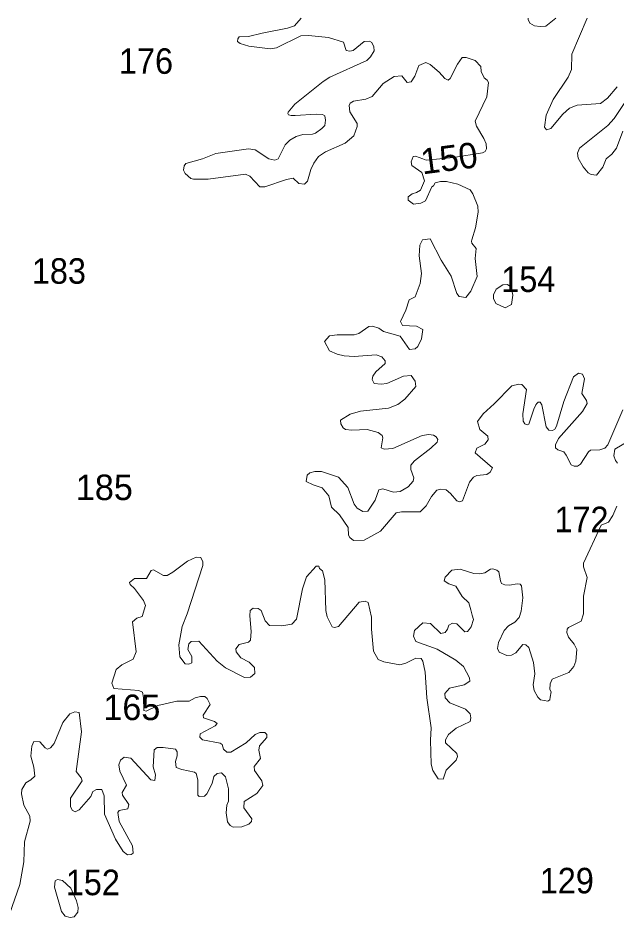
# Model space of a CAD drawing. Extents: x 499.9 to 555.3, y 9281.5 to 9336.8.
# Drawn here: x 528.35 to 532.1, y 9331.09 to 9336.78 of the extents above; entities that cross this region are included whole.
import ezdxf
from ezdxf.enums import TextEntityAlignment as Align

# ---------------------------------------------------------------- set-up
doc = ezdxf.new("R2010")
doc.units = 0
doc.header["$LTSCALE"] = 0.064
doc.layers.add('2', color=7, linetype='Continuous', lineweight=13)
doc.layers.add('21', color=7, linetype='Continuous')
doc.layers.add('61', color=7, linetype='Continuous')

msp = doc.modelspace()

# ---------------------------------------------------------------- linework, layer by layer
at = {"layer": '2'}
for points in [[(530.9348, 9336.4903), (530.9064, 9336.5026), (530.8627, 9336.4829), (530.837, 9336.4179), (530.8155, 9336.3812), (530.7893, 9336.3779), (530.756, 9336.4181), (530.7077, 9336.414), (530.6401, 9336.3706), (530.5699, 9336.2897), (530.5318, 9336.2738), (530.453, 9336.261), (530.4334, 9336.2479), (530.427, 9336.2331), (530.4302, 9336.1926), (530.4763, 9336.1201), (530.4771, 9336.1016), (530.455, 9336.0434), (530.4013, 9335.9969), (530.278, 9335.9429), (530.2344, 9335.9138), (530.2044, 9335.8717), (530.1856, 9335.8313), (530.1655, 9335.758), (530.1465, 9335.7409), (530.1102, 9335.744), (530.0748, 9335.7767), (530.0336, 9335.7701), (529.8983, 9335.7232), (529.8667, 9335.723), (529.8034, 9335.7908), (529.7761, 9335.8025), (529.5427, 9335.7709), (529.4504, 9335.7708), (529.4342, 9335.7762), (529.3988, 9335.8074), (529.3877, 9335.8287), (529.3921, 9335.8549), (529.402, 9335.8692), (529.5062, 9335.8995), (529.5896, 9335.933), (529.7947, 9335.9616), (529.8379, 9335.9551), (529.9232, 9335.8986), (529.9597, 9335.8909), (529.9819, 9335.8993), (530.0259, 9335.9861), (530.0551, 9336.0162), (530.0951, 9336.0393), (530.1354, 9336.0519), (530.1968, 9336.0537), (530.2143, 9336.0604), (530.2544, 9336.088), (530.2733, 9336.1077), (530.2785, 9336.1413), (530.2734, 9336.1684), (530.2588, 9336.1763), (530.2199, 9336.1796), (530.0888, 9336.1705), (530.0625, 9336.1705), (530.0464, 9336.1749), (530.0413, 9336.1836), (530.043, 9336.1915), (530.086, 9336.2414), (530.2629, 9336.383), (530.3043, 9336.4097), (530.5363, 9336.5151), (530.5599, 9336.5373), (530.5825, 9336.5761), (530.5807, 9336.6017), (530.5693, 9336.6287), (530.5533, 9336.6364), (530.5212, 9336.6344), (530.4517, 9336.5778), (530.43, 9336.573), (530.408, 9336.5783), (530.3907, 9336.6305), (530.2963, 9336.6588), (530.1723, 9336.6728), (530.1228, 9336.6692), (529.9716, 9336.5953), (529.931, 9336.589), (529.7965, 9336.6043), (529.7433, 9336.6212), (529.7273, 9336.6342), (529.7275, 9336.6507), (529.7372, 9336.6641), (529.7958, 9336.6646), (529.8801, 9336.687), (530.04, 9336.717), (530.0843, 9336.7318), (530.1259, 9336.7806)], [(531.7219, 9336.7797), (531.6594, 9336.7311), (531.6229, 9336.7274), (531.5887, 9336.7322), (531.5588, 9336.7498), (531.5474, 9336.7726), (531.5474, 9336.7798)], [(532.1064, 9336.3504), (532.0459, 9336.2786), (532.0008, 9336.2459), (531.8561, 9336.2353), (531.8071, 9336.2157), (531.7648, 9336.1791), (531.691, 9336.0882), (531.6637, 9336.0802), (531.6513, 9336.0982), (531.6615, 9336.1716), (531.7059, 9336.2706), (531.7982, 9336.4115), (531.819, 9336.4592), (531.822, 9336.5556), (531.9177, 9336.7796)], [(530.5705, 9334.5159), (530.5753, 9334.5363), (530.5936, 9334.5638), (530.6528, 9334.6166), (530.6525, 9334.6326), (530.631, 9334.6576), (530.5955, 9334.6709), (530.457, 9334.66), (530.395, 9334.6632), (530.3506, 9334.6737), (530.3032, 9334.6946), (530.2726, 9334.7534), (530.3023, 9334.7889), (530.3504, 9334.7951), (530.457, 9334.7956), (530.4871, 9334.8048), (530.5498, 9334.8485), (530.5726, 9334.8492), (530.6129, 9334.8379), (530.6409, 9334.8172), (530.7454, 9334.7866), (530.8047, 9334.7034), (530.8392, 9334.7072), (530.857, 9334.7224), (530.8789, 9334.7704), (530.8879, 9334.8298), (530.8477, 9334.8489), (530.7601, 9334.8542), (530.7471, 9334.8787), (530.7813, 9334.9509), (530.8025, 9335.0145), (530.8391, 9335.0346), (530.8719, 9335.1182), (530.8788, 9335.1806), (530.8661, 9335.291), (530.869, 9335.3568), (530.8861, 9335.3919), (530.9337, 9335.3969), (531.0026, 9335.2638), (531.0658, 9335.1626), (531.1014, 9335.0538), (531.115, 9335.0349), (531.1586, 9335.0295), (531.1894, 9335.0695), (531.229, 9335.1603), (531.2163, 9335.275), (531.2224, 9335.337), (531.1947, 9335.3707), (531.1937, 9335.382), (531.1944, 9335.3912), (531.2189, 9335.4653), (531.2352, 9335.5647), (531.2319, 9335.6011), (531.2009, 9335.6798), (531.1838, 9335.704), (531.1064, 9335.7399), (531.0356, 9335.7562), (530.9998, 9335.7564), (530.965, 9335.7481), (530.9554, 9335.7301), (530.9439, 9335.7237), (530.9045, 9335.6361), (530.875, 9335.6212), (530.8289, 9335.6153), (530.7952, 9335.6396), (530.7957, 9335.6602), (530.821, 9335.6796), (530.8491, 9335.6868), (530.8724, 9335.703), (530.8991, 9335.7604), (530.8825, 9335.8132), (530.8182, 9335.8577), (530.8142, 9335.8793), (530.8279, 9335.9125), (530.8423, 9335.9153), (530.8873, 9335.8993), (530.9098, 9335.8903), (531.0793, 9335.9068), (531.2619, 9335.9364), (531.2793, 9335.9442), (531.2861, 9335.9609), (531.2842, 9335.9926), (531.2706, 9336.0262), (531.2236, 9336.1043), (531.2162, 9336.1346), (531.2891, 9336.2868), (531.2987, 9336.377), (531.2923, 9336.3913), (531.2717, 9336.4067), (531.2547, 9336.4464), (531.2512, 9336.4781), (531.2162, 9336.5154), (531.1606, 9336.5347), (531.1342, 9336.5334), (531.1045, 9336.4927)], [(531.1045, 9336.4927), (531.0604, 9336.4033), (531.0474, 9336.392), (531.0264, 9336.4017), (530.9902, 9336.4423), (530.9348, 9336.4903)], [(532.1414, 9336.0718), (532.1026, 9335.9666), (532.0732, 9335.9279), (532.0364, 9335.8985), (532.017, 9335.8464), (531.9761, 9335.7965), (531.9439, 9335.8001), (531.9252, 9335.8117), (531.8938, 9335.8494), (531.8618, 9335.9022), (531.8577, 9335.9335), (531.871, 9335.9647), (532.0473, 9336.1071), (532.0883, 9336.1512), (532.1657, 9336.2707)], [(531.5418, 9334.2318), (531.5284, 9334.2386), (531.5177, 9334.2537), (531.5155, 9334.301), (531.5375, 9334.4538), (531.5076, 9334.4848), (531.4892, 9334.4861), (531.4462, 9334.4752), (531.3355, 9334.3623), (531.2661, 9334.3007), (531.2316, 9334.2513), (531.2453, 9334.2013), (531.2948, 9334.161), (531.2983, 9334.1372), (531.2766, 9334.1094), (531.2266, 9334.0855), (531.2165, 9334.0558), (531.3254, 9333.9624), (531.3099, 9333.9342), (531.2894, 9333.9199), (531.2274, 9333.9147), (531.2063, 9333.9033), (531.1815, 9333.8724), (531.1363, 9333.7561), (531.1175, 9333.7497), (531.1002, 9333.7545), (531.0623, 9333.8013), (531.034, 9333.8242), (530.9998, 9333.8288), (530.9754, 9333.8219), (530.9425, 9333.7829), (530.9097, 9333.7232), (530.8714, 9333.6864), (530.7546, 9333.6857), (530.7199, 9333.6792), (530.623, 9333.5654), (530.5204, 9333.5086), (530.454, 9333.5069), (530.4301, 9333.5251), (530.4222, 9333.54), (530.4196, 9333.5882), (530.3658, 9333.6668), (530.3156, 9333.7145), (530.2986, 9333.7868), (530.2579, 9333.8368), (530.2009, 9333.8546), (530.1576, 9333.8761), (530.1638, 9333.9159), (530.1803, 9333.9307), (530.2106, 9333.9396), (530.2531, 9333.9389), (530.3587, 9333.9028), (530.4175, 9333.8395), (530.4572, 9333.7352), (530.4765, 9333.7093), (530.5128, 9333.6892), (530.5443, 9333.6908), (530.5899, 9333.7591), (530.6115, 9333.8234), (530.6373, 9333.8304), (530.7043, 9333.8101), (530.7454, 9333.8128), (530.7961, 9333.8434), (530.8273, 9333.878), (530.8321, 9333.8982), (530.8119, 9333.9507), (530.8137, 9333.9787), (530.8356, 9334.0067), (530.9385, 9334.0843), (530.9774, 9334.1236), (530.9812, 9334.14), (530.9717, 9334.1557), (530.9551, 9334.1662), (530.9265, 9334.17), (530.8845, 9334.1646), (530.6995, 9334.0825), (530.6457, 9334.0791), (530.6276, 9334.0881), (530.6366, 9334.149), (530.6336, 9334.1641), (530.6081, 9334.1838), (530.5399, 9334.2027), (530.4427, 9334.1983), (530.4038, 9334.203), (530.3897, 9334.2118), (530.3732, 9334.2375), (530.373, 9334.2617), (530.433, 9334.2976), (530.4968, 9334.3176), (530.6726, 9334.3369), (530.7321, 9334.3584), (530.7743, 9334.3914), (530.8437, 9334.4718), (530.8408, 9334.5056), (530.8155, 9334.5412)], [(530.8155, 9334.5412), (530.7675, 9334.5371), (530.6616, 9334.4911), (530.6265, 9334.4864), (530.5832, 9334.4899), (530.5705, 9334.5159)], [(532.1422, 9334.3264), (532.0471, 9334.1056), (532.0294, 9334.0856), (531.9977, 9334.0747), (531.94, 9334.0728), (531.9264, 9334.0629), (531.8756, 9333.9841), (531.858, 9333.9721), (531.8375, 9333.9722), (531.818, 9333.9804), (531.7863, 9334.0408), (531.7708, 9334.0619), (531.7339, 9334.0753), (531.7194, 9334.0877), (531.7192, 9334.1061), (531.7394, 9334.1455), (531.8893, 9334.3145), (531.918, 9334.3643), (531.9145, 9334.385), (531.8847, 9334.4274), (531.9004, 9334.5205), (531.8891, 9334.5493), (531.863, 9334.5563), (531.8332, 9334.5328), (531.7714, 9334.3774), (531.7257, 9334.2229), (531.7161, 9334.2051), (531.7008, 9334.1953), (531.6779, 9334.1971), (531.6601, 9334.2197), (531.6332, 9334.3566), (531.624, 9334.3726), (531.6111, 9334.3734)], [(531.6111, 9334.3734), (531.602, 9334.3656), (531.5954, 9334.3561), (531.5833, 9334.3288), (531.552, 9334.236), (531.5418, 9334.2318)], [(532.1087, 9333.9905), (532.0959, 9334.0069), (532.0854, 9334.0376), (532.0922, 9334.0791), (532.2193, 9334.1546)], [(531.4429, 9332.787), (531.4707, 9332.8026), (531.5146, 9332.8543), (531.5335, 9332.8517), (531.5532, 9332.8355), (531.582, 9332.7427), (531.5901, 9332.6712), (531.5792, 9332.602), (531.5857, 9332.5668), (531.609, 9332.5247), (531.6257, 9332.5076), (531.6722, 9332.4989), (531.6836, 9332.507), (531.687, 9332.5243), (531.6918, 9332.5582), (531.6844, 9332.5735), (531.687, 9332.6083), (531.6997, 9332.6362), (531.8041, 9332.6781), (531.8336, 9332.7166), (531.8477, 9332.7508), (531.8524, 9332.8223), (531.8368, 9332.8566), (531.8014, 9332.9004), (531.7896, 9332.9307), (531.7924, 9332.9511), (531.8012, 9332.9619), (531.8807, 9333.0011), (531.8953, 9333.046), (531.8944, 9333.1566), (531.9177, 9333.2735), (531.8956, 9333.342), (531.8954, 9333.3638), (532.005, 9333.6032), (532.0522, 9333.6213), (532.0794, 9333.6633), (532.1044, 9333.7218)], [(529.8977, 9332.3038), (529.8674, 9332.3027), (529.8371, 9332.2901), (529.7812, 9332.2374), (529.6855, 9332.179), (529.6588, 9332.1788), (529.6376, 9332.1993), (529.6309, 9332.227), (529.618, 9332.2353), (529.508, 9332.2574), (529.4898, 9332.2727), (529.4923, 9332.2954), (529.5856, 9332.3438), (529.5984, 9332.3584), (529.5831, 9332.3725), (529.5139, 9332.3952), (529.5116, 9332.4121), (529.5541, 9332.4779), (529.5358, 9332.5153), (529.5216, 9332.5281), (529.4948, 9332.5287), (529.4608, 9332.5196), (529.4224, 9332.4999), (529.347, 9332.4999), (529.2272, 9332.4723), (529.1529, 9332.4357), (529.1392, 9332.4414), (529.1376, 9332.5215), (529.1299, 9332.5549), (529.107, 9332.566), (528.9509, 9332.5797), (528.939, 9332.6123), (528.9661, 9332.6988), (529.0015, 9332.728), (529.0722, 9332.7635), (529.0913, 9332.8096), (529.0692, 9332.9964), (529.0964, 9333.0203), (529.1288, 9333.0297), (529.15, 9333.0983), (529.1379, 9333.1298), (529.0803, 9333.2051), (529.0535, 9333.2308), (529.0493, 9333.2437), (529.081, 9333.2672), (529.1565, 9333.2676), (529.1859, 9333.3182), (529.1992, 9333.3225), (529.2618, 9333.2866), (529.2856, 9333.2872), (529.3216, 9333.3073), (529.4123, 9333.3766), (529.4678, 9333.4024), (529.4973, 9333.4001), (529.5097, 9333.3721), (529.5083, 9333.35), (529.4119, 9333.0461), (529.3796, 9332.968), (529.3588, 9332.8527), (529.3639, 9332.7772), (529.3982, 9332.7332), (529.4216, 9332.7304), (529.4402, 9332.7395), (529.4398, 9332.7801), (529.4149, 9332.8241), (529.4219, 9332.8578), (529.436, 9332.874), (529.4844, 9332.8756), (529.5994, 9332.7496), (529.6511, 9332.709), (529.7695, 9332.6471), (529.8074, 9332.6492), (529.8343, 9332.6721), (529.8324, 9332.7106), (529.7996, 9332.7435), (529.7479, 9332.7704), (529.7172, 9332.8091), (529.7155, 9332.8271), (529.7367, 9332.8536), (529.7947, 9332.8686), (529.8088, 9332.8822), (529.8124, 9332.9362), (529.803, 9333.0349), (529.8064, 9333.068), (529.8238, 9333.0824), (529.8562, 9333.0793), (529.8738, 9333.0685), (529.8998, 9333.0022), (529.9272, 9332.9731), (530.0042, 9332.9712), (530.066, 9332.9828), (530.0962, 9333.0142), (530.134, 9333.2035), (530.1596, 9333.2783), (530.2185, 9333.3464)], [(530.2185, 9333.3464), (530.2354, 9333.3448), (530.2401, 9333.3299), (530.2582, 9333.3157), (530.2739, 9333.2608), (530.2808, 9333.0667)], [(530.2808, 9333.0667), (530.2881, 9333.0283), (530.3198, 9332.9655), (530.3352, 9332.9619), (530.3597, 9332.9682), (530.4881, 9333.1201), (530.5268, 9333.1264), (530.5458, 9333.1174), (530.5667, 9333.0261), (530.5668, 9332.9497), (530.5797, 9332.8129), (530.6079, 9332.7604), (530.644, 9332.745), (530.7436, 9332.7277), (530.7817, 9332.7374), (530.8439, 9332.7688), (530.8785, 9332.767), (530.8887, 9332.7505), (530.9036, 9332.6803), (530.9126, 9332.5192), (530.9407, 9332.3322), (530.9361, 9332.2558), (530.9404, 9332.1053), (530.9507, 9332.064), (530.9847, 9332.0131), (531.0156, 9332.0108), (531.0338, 9332.0677), (531.0972, 9332.1297), (531.1046, 9332.1516), (531.1004, 9332.1716), (531.0292, 9332.2386), (531.0293, 9332.2564), (531.0488, 9332.2896), (531.098, 9332.3311), (531.1855, 9332.3729), (531.189, 9332.3952), (531.184, 9332.419), (531.1562, 9332.4502), (531.0565, 9332.4896), (531.0276, 9332.5208), (531.0253, 9332.5471), (531.0559, 9332.5805), (531.1461, 9332.602), (531.1824, 9332.6243), (531.1812, 9332.6458), (531.1433, 9332.7174), (531.0952, 9332.7563), (530.9775, 9332.8263), (530.8447, 9332.8724), (530.8297, 9332.9061), (530.8349, 9332.943), (530.8885, 9332.9899), (530.936, 9332.9852), (531.0005, 9332.9238), (531.0283, 9332.9301), (531.0429, 9332.9498), (531.0506, 9332.9751), (531.0739, 9332.9888), (531.1004, 9332.9849), (531.1511, 9332.9333), (531.1684, 9332.9369), (531.1782, 9332.9482), (531.1906, 9332.9663), (531.2047, 9333.0102), (531.1975, 9333.0377), (531.1885, 9333.0722), (531.1774, 9333.1148), (531.1345, 9333.1562), (531.0949, 9333.2208), (531.0501, 9333.2358), (531.0209, 9333.2537), (531.0271, 9333.2761), (531.0692, 9333.3208), (531.1215, 9333.3274), (531.2074, 9333.3006), (531.2448, 9333.2976), (531.2766, 9333.304), (531.3118, 9333.3258), (531.3278, 9333.3295), (531.3529, 9333.3211), (531.3646, 9333.3091), (531.3744, 9333.2533), (531.3806, 9333.2375), (531.4014, 9333.2281), (531.432, 9333.226), (531.4798, 9333.2352), (531.4972, 9333.2332), (531.5075, 9333.2223), (531.509, 9333.2043), (531.5154, 9333.147), (531.5044, 9333.0643), (531.4928, 9333.0243), (531.465, 9332.994), (531.4243, 9332.9721), (531.3982, 9332.9431)], [(531.3982, 9332.9431), (531.363, 9332.8668), (531.3569, 9332.8287), (531.3666, 9332.806), (531.4153, 9332.785), (531.4429, 9332.787)], [(528.3754, 9331.9462), (528.3998, 9331.9874), (528.4315, 9332.0056), (528.4564, 9332.029), (528.45, 9332.0863), (528.431, 9332.1539), (528.4374, 9332.2168), (528.4501, 9332.2463), (528.487, 9332.2448), (528.5203, 9332.2074), (528.5359, 9332.1993), (528.5551, 9332.2074), (528.5775, 9332.2335), (528.6326, 9332.3647), (528.675, 9332.4192), (528.7064, 9332.4326), (528.7331, 9332.4292), (528.7492, 9332.3078), (528.7146, 9332.0585), (528.7457, 9332.0181), (528.752, 9331.9997), (528.6794, 9331.892), (528.6798, 9331.8381), (528.6891, 9331.816), (528.7097, 9331.8053), (528.7344, 9331.8183), (528.8061, 9331.901), (528.8195, 9331.933), (528.8419, 9331.946), (528.8758, 9331.9452), (528.8907, 9331.9055), (528.8926, 9331.791), (528.9611, 9331.6345), (529.0095, 9331.5574), (529.0376, 9331.5352), (529.0595, 9331.5374), (529.0719, 9331.5469), (529.0675, 9331.592), (528.9851, 9331.7461), (528.9753, 9331.8014), (528.985, 9331.8138), (529.039, 9331.8242), (529.0451, 9331.8506), (529.0062, 9331.9098), (529.0032, 9331.9269), (529.0307, 9331.9733), (528.9883, 9332.0616), (528.982, 9332.0997), (528.9931, 9332.129), (529.0159, 9332.1475), (529.0588, 9332.1419), (529.1826, 9332.0066), (529.2088, 9332.0024), (529.2123, 9332.0377), (529.1984, 9332.0887), (529.204, 9332.1933), (529.2237, 9332.2087), (529.2604, 9332.2089), (529.3374, 9332.1994), (529.3485, 9332.1818), (529.3492, 9332.1564), (529.3384, 9332.1212), (529.3415, 9332.0843), (529.3772, 9332.0703), (529.4573, 9332.0548), (529.4674, 9332.0449), (529.4782, 9332.0058), (529.4783, 9331.911), (529.4868, 9331.9017), (529.5203, 9331.9033), (529.5352, 9331.9178), (529.5673, 9331.9828), (529.5782, 9332.0272), (529.5997, 9332.0454), (529.6257, 9332.05), (529.6503, 9332.025), (529.6692, 9331.9494), (529.6692, 9331.8731), (529.6595, 9331.8478), (529.655, 9331.7984), (529.6634, 9331.742), (529.6799, 9331.7209), (529.6998, 9331.7103), (529.7543, 9331.7122), (529.7964, 9331.7275), (529.8149, 9331.7453), (529.8155, 9331.761), (529.7653, 9331.8311), (529.7678, 9331.8694), (529.8479, 9331.9214), (529.8849, 9331.9703), (529.8797, 9331.9993), (529.8335, 9332.0657), (529.8303, 9332.0903), (529.8696, 9332.141)], [(529.8696, 9332.141), (529.8605, 9332.1921), (529.8649, 9332.2192), (529.9104, 9332.2709), (529.9094, 9332.2894), (529.8977, 9332.3038)], [(528.392, 9331.6169), (528.4274, 9331.7472), (528.4239, 9331.7786), (528.3863, 9331.8483), (528.3721, 9331.9183), (528.3754, 9331.9462)], [(527.7299, 9331.1907), (527.7034, 9331.1757), (527.6862, 9331.1484), (527.6923, 9331.1145), (527.7063, 9331.1041), (527.7473, 9331.091), (527.7744, 9331.0964), (527.8125, 9331.1229), (527.8444, 9331.1548), (527.8749, 9331.2297), (527.8958, 9331.2554), (527.9287, 9331.2708), (527.9715, 9331.2785), (528.0414, 9331.2707), (528.1142, 9331.2398), (528.2155, 9331.2375), (528.2395, 9331.2146), (528.259, 9331.1609), (528.2797, 9331.1556), (528.2969, 9331.1649), (528.3625, 9331.3509), (528.3866, 9331.4927), (528.392, 9331.6169)]]:
    msp.add_lwpolyline(points, dxfattribs=at)
for points in [[(531.3452, 9334.9915), (531.3306, 9335.0238), (531.3304, 9335.0462), (531.3476, 9335.0827), (531.3889, 9335.1081), (531.4189, 9335.1105), (531.4417, 9335.0952), (531.452, 9335.0432), (531.4429, 9334.985), (531.4046, 9334.9656)], [(528.6237, 9331.18), (528.5784, 9331.3333), (528.5825, 9331.3725), (528.599, 9331.3809), (528.6295, 9331.3757), (528.6817, 9331.3262), (528.718, 9331.2483), (528.7272, 9331.2054), (528.7253, 9331.1763), (528.7026, 9331.1481), (528.6786, 9331.1426), (528.6452, 9331.1517)]]:
    msp.add_lwpolyline(points, close=True, dxfattribs=at)

# ---------------------------------------------------------------- texts
at = {"layer": '21', "width": 0.95}
for s, p in [('176', (528.9834, 9336.4317)), ('183', (528.4374, 9335.1158)), ('154', (531.3795, 9335.0641)), ('172', (531.7128, 9333.5586)), ('129', (531.6209, 9331.2946)), ('152', (528.6501, 9331.2831))]:
    msp.add_text(s, height=0.16, dxfattribs=at).set_placement(p)
at = {"layer": '21'}
for s, p in [('185', (528.7133, 9333.7597)), ('165', (528.8857, 9332.3806))]:
    msp.add_text(s, height=0.16, dxfattribs=at).set_placement(p)
at = {"layer": '61'}
msp.add_text('150', height=0.16, rotation=7.431, dxfattribs=at).set_placement((531.0629, 9335.824), align=Align.CENTER)

doc.saveas('drawing.dxf')
